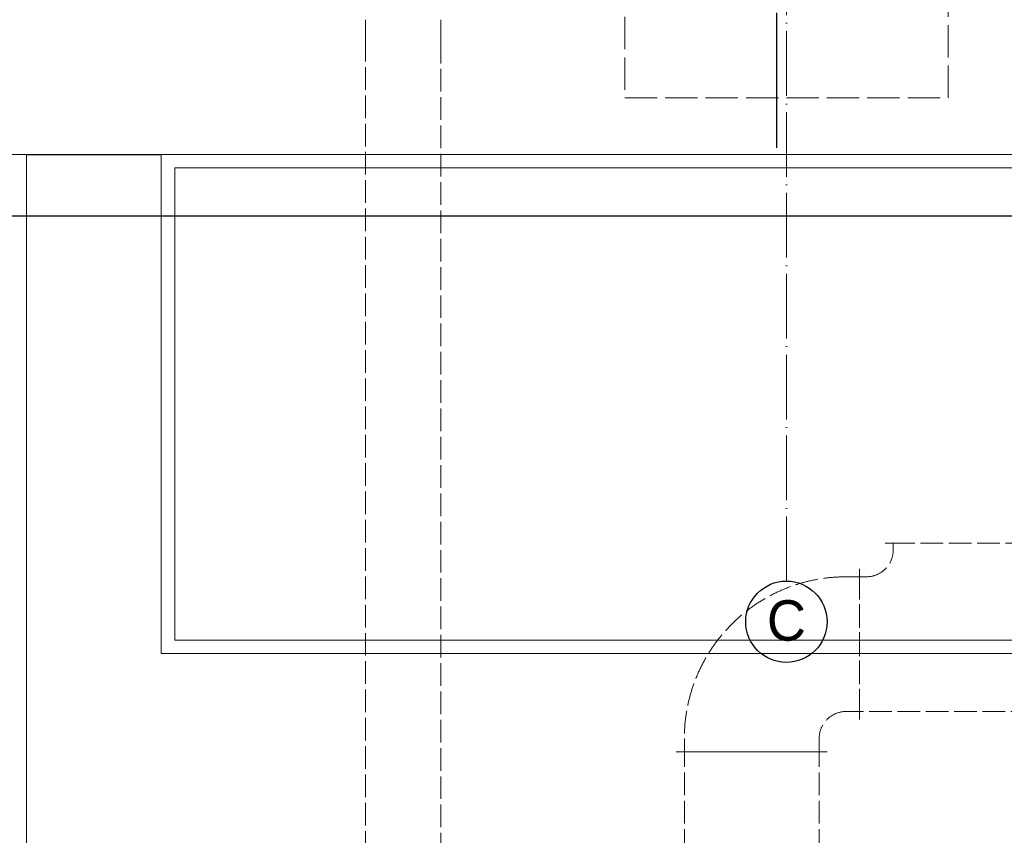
# Model space of a CAD drawing. Header units: millimetres. Extents: x -300186 to 535068, y -28581 to 763298.
# Tile 276 of 405: x 11690 to 15343, y 192244 to 195271. Entities that reach past the tile are written whole.
import ezdxf
from ezdxf.enums import TextEntityAlignment as Align

# ---------------------------------------------------------------- set-up
doc = ezdxf.new("R2010")
doc.units = ezdxf.units.MM
doc.header["$LTSCALE"] = 10
doc.linetypes.add('ACAD_ISO02W100', pattern=[15, 12, -3])
doc.linetypes.add('ACAD_ISO04W100', pattern=[30, 24, -3, 0, -3])
for name, color, linetype, lineweight in [('koty', 6, 'Continuous', 9), ('NS_tenka', 252, 'Continuous', 18), ('NS_tlusta', 252, 'Continuous', 18), ('tlusta', 252, 'Continuous', 15)]:
    doc.layers.add(name, color=color, linetype=linetype, lineweight=lineweight)
doc.layers.add('netisk', color=30, linetype='Continuous', plot=False)
doc.layers.add('popisky', color=6, linetype='Continuous')
doc.styles.add('laplan N', font='txt')

# ---------------------------------------------------------------- blocks, each defined once
blk = doc.blocks.new('A$C12ac11e3')
at = {"linetype": 'ByBlock', "lineweight": -2}
for p, q in [((-583.2, 8869.7), (-583.2, 8791.7)), ((-303.2, 8791.7), (-303.2, 8869.7))]:
    blk.add_line(p, q, dxfattribs=at)
at = {"layer": 'NS_tenka', "linetype": 'ACAD_ISO02W100', "ltscale": 0.7}
for p, q in [((-583.2, 5144.7), (-583.2, 8791.7)), ((-303.2, 8791.7), (-303.2, 5144.7)), ((1375.1, 6927.3), (1345.1, 6927.3)), ((1375.1, 6902.3), (1375.1, 6927.3)), ((1375.1, 6927.3), (1375.1, 6927.3)), ((1875.1, 6927.3), (1375.1, 6927.3)), ((1250.1, 6802.3), (1250.1, 6832.3)), ((1250.1, 6802.3), (1250.1, 6832.3)), ((1200.1, 6802.3), (1250.1, 6802.3)), ((1275.1, 6802.3), (1250.1, 6802.3)), ((1250.1, 6802.3), (1250.1, 6302.3)), ((1250.1, 6802.3), (1250.1, 6802.3)), ((1250.1, 6302.3), (1250.1, 6802.3)), ((1200.1, 6302.3), (1250.1, 6302.3)), ((1250.1, 6302.3), (1250.1, 6272.3)), ((2000.1, 6302.3), (1250.1, 6302.3)), ((1250.1, 6302.3), (1250.1, 6272.3)), ((600.1, 6202.3), (600.1, 6152.3)), ((1100.1, 6202.3), (1100.1, 6152.3)), ((1130.1, 6152.3), (570.1, 6152.3)), ((1100.1, 6152.3), (600.1, 6152.3))]:
    blk.add_line(p, q, dxfattribs=at)
for points in [[(600.1, 6152.3), (570.1, 6152.3)], [(600.1, 5152.3), (600.1, 6152.3)], [(600.1, 6152.3), (1100.1, 6152.3)], [(1100.1, 6152.3), (1130.1, 6152.3)], [(1100.1, 5152.3), (1100.1, 6152.3)]]:
    blk.add_lwpolyline(points, dxfattribs=at)
for centre, radius, start, end in [((1275.1, 6902.3), 100, 270, 0), ((1200.1, 6202.3), 600, 90, 180), ((1200.1, 6202.3), 100, 90, 180)]:
    blk.add_arc(centre, radius, start, end, dxfattribs=at)
blk = doc.blocks.new('skelet')
at = {"layer": 'popisky', "linetype": 'ByBlock'}
blk.add_circle((0, 0), 3.02, dxfattribs=at)
at = {"layer": 'popisky', "linetype": 'ByBlock', "style": 'laplan N'}
blk.add_attdef('OZNACENI', text='', height=3, dxfattribs=at).set_placement((0, 0.098), align=Align.MIDDLE_CENTER)
blk = doc.blocks.new('podklad')
at = {"layer": 'netisk', "color": 252}
for p, q in [((139483.9, 456450.7), (139483.9, 456950.7)), ((136700.6, 456425.7), (137200.6, 456425.7))]:
    blk.add_line(p, q, dxfattribs=at)
blk.add_circle((139520.1, 454691.3), 151, dxfattribs=at)
at = {"layer": 'NS_tenka', "color": 252}
for p, q in [((127520.1, 456425.7), (136700.6, 456425.7)), ((137200.6, 456425.7), (148082, 456425.7)), ((137250.6, 456375.7), (148081.7, 456375.7))]:
    blk.add_line(p, q, dxfattribs=at)
at = {"layer": 'NS_tlusta', "color": 252}
for p, q in [((136700.6, 456425.7), (136700.6, 447632.8)), ((137200.6, 456425.7), (137200.6, 454573.1)), ((137250.6, 456375.7), (137250.6, 454623.1)), ((143223.4, 454623.1), (137250.6, 454623.1)), ((143173.4, 454573.1), (137200.6, 454573.1))]:
    blk.add_line(p, q, dxfattribs=at)
at = {"layer": 'NS_tlusta', "color": 252, "linetype": 'ACAD_ISO02W100'}
blk.add_lwpolyline([(138920.1, 456635.7), (140120.1, 456635.7), (140120.1, 457835.7), (138920.1, 457835.7)], close=True, dxfattribs=at)
at = {"layer": 'tlusta', "color": 252, "linetype": 'ACAD_ISO04W100'}
blk.add_line((139520.1, 454842.3), (139520.1, 467959), dxfattribs=at)
at = {"layer": 'koty', "color": 252}
blk.add_blockref('A$C12ac11e3', (138541.3, 448056), dxfattribs=at)
at = {"layer": 'tlusta', "color": 252, "xscale": 50, "yscale": 50, "zscale": 50}
blk.add_blockref('skelet', (139520.1, 454691.3), dxfattribs=at).add_auto_attribs({'OZNACENI': 'C'})

msp = doc.modelspace()

# ---------------------------------------------------------------- linework, layer by layer
at = {"layer": 'netisk', "lineweight": -3}
msp.add_lwpolyline([(6409.342, 194543.484), (23398.953, 194543.484)], dxfattribs=at)

# ---------------------------------------------------------------- next in the draw order: block references
at = {"layer": 'popisky', "lineweight": -3}
msp.add_blockref('podklad', (-124985.783, -261654.613), dxfattribs=at)

doc.saveas('drawing.dxf')
